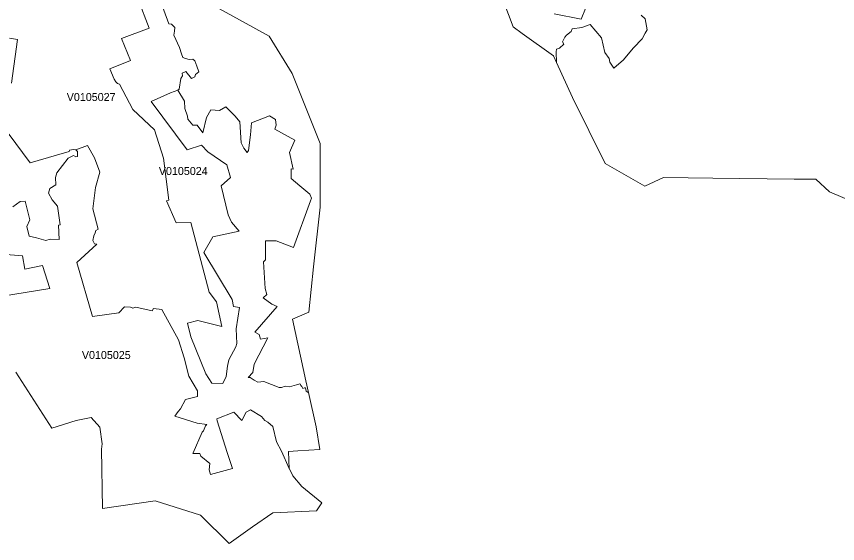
# Model space of a CAD drawing. Extents: x 369010 to 735936, y 6377141 to 6616555.
# Drawn here: x 573220 to 583475, y 6428307 to 6434887 of the extents above; entities that cross this region are included whole.
import ezdxf
from ezdxf.enums import TextEntityAlignment as Align

# ---------------------------------------------------------------- set-up
doc = ezdxf.new("R2010")
doc.units = 0
doc.header["$LTSCALE"] = 40
doc.layers.add('3', color=7, linetype='Continuous', lineweight=13)
doc.layers.add('4', color=7, linetype='Continuous')

msp = doc.modelspace()

# ---------------------------------------------------------------- linework, layer by layer
at = {"layer": '3'}
for points in [[(579191.68, 6435376.71), (579422.72, 6434756.07), (579536.42, 6434674.48), (579925.52, 6434395.61), (579963.26, 6434313.68), (579958.62, 6434443.77), (579966.4, 6434477.7), (580000.49, 6434492.1)], [(574740.45, 6435102.81), (574876.66, 6434740.02), (574533.73, 6434611.42), (574642.96, 6434338.67), (574385.27, 6434231.26), (574441.71, 6434105.15), (574459.92, 6434069.73), (574482.26, 6434051.36), (574508.41, 6434040.93), (574674.41, 6433726.97), (574944.35, 6433472.92), (575058.71, 6433117.75), (575123.75, 6432593.1), (575095.12, 6432586.48), (575216.93, 6432309.26), (575399.48, 6432313.4), (575627.88, 6431445.99), (575718.08, 6431322.86), (575785.6, 6431014.69), (575484.88, 6431091.98), (575357.28, 6431056.4), (575399.48, 6430888.74), (575587.33, 6430424.17), (575661.81, 6430307.66), (575799.01, 6430305.84), (575838.23, 6430393.72), (575857.76, 6430520.66), (575871.83, 6430599.94), (575962.03, 6430762.3), (575971.3, 6430805.66), (575965.51, 6430985.89), (576007.05, 6431253.68), (575929.76, 6431265.59), (575915.36, 6431351.99), (575559.69, 6431940.35), (575674.72, 6432134.33), (576000.76, 6432205.16), (575906.59, 6432320.35), (575863.56, 6432410.72), (575778.49, 6432772.51), (575895, 6432877.27), (575846.18, 6433036.32), (575609.51, 6433197.36), (575532.55, 6433278.95), (575350.49, 6433220.2), (574900.65, 6433824.62), (575144.61, 6433932.69), (575237.12, 6433967.94), (575237.45, 6433968.11), (575253.18, 6433979.86), (575273.53, 6434113.92), (575295.71, 6434146.69), (575289.26, 6434179.46), (575334.94, 6434197.83), (575408.09, 6434113.09), (575448.64, 6434131.46), (575456.42, 6434161.58), (575498.29, 6434195.68), (575474.79, 6434266.35), (575449.13, 6434332.71), (575424.31, 6434355.06), (575377.31, 6434351.09), (575331.46, 6434362.84), (575298.86, 6434374.59), (575281.81, 6434421.76), (575258.31, 6434499.05), (575184.33, 6434654.95), (575194.75, 6434700.8), (575200.05, 6434749.12), (575155.53, 6434791.16), (575121.44, 6434794.97), (575013.36, 6435093.54)], [(575953.09, 6433640.58), (575834.1, 6433758.42), (575756.48, 6433714.06), (575647.9, 6433719.19), (575592.96, 6433626.18), (575547.94, 6433435.02), (575478.59, 6433530.68), (575421.16, 6433528.03), (575360.92, 6433605.32), (575356.12, 6433643.89), (575324.68, 6433738.22), (575320.87, 6433828.59), (575237.12, 6433967.94), (575144.61, 6433932.69), (574900.65, 6433824.62), (575350.49, 6433220.2), (575532.55, 6433278.95), (575609.51, 6433197.36), (575846.18, 6433036.32), (575895, 6432877.27), (575778.49, 6432772.51), (575863.56, 6432410.72), (575906.59, 6432320.35), (576000.76, 6432205.16), (575674.72, 6432134.33), (575559.69, 6431940.35), (575915.36, 6431351.99), (575929.76, 6431265.59), (576007.05, 6431253.68), (575965.51, 6430985.89), (575971.3, 6430805.66), (575962.03, 6430762.3), (575871.83, 6430599.94), (575857.76, 6430520.66), (575838.23, 6430393.72), (575799.01, 6430305.84), (575661.81, 6430307.66), (575587.33, 6430424.17), (575399.48, 6430888.74), (575357.28, 6431056.4), (575484.88, 6431091.98), (575785.6, 6431014.69), (575718.08, 6431322.86), (575627.88, 6431445.99), (575399.48, 6432313.4), (575216.93, 6432309.26), (575095.12, 6432586.48), (575123.75, 6432593.1), (575058.71, 6433117.75), (574944.35, 6433472.92), (574674.41, 6433726.97), (574508.41, 6434040.93), (574482.26, 6434051.36), (574459.92, 6434069.73), (574441.71, 6434105.15), (574385.27, 6434231.26), (574642.96, 6434338.67), (574533.73, 6434611.42), (574876.66, 6434740.02), (574740.45, 6435102.81)], [(575013.36, 6435093.54), (575121.44, 6434794.97), (575155.53, 6434791.16), (575200.05, 6434749.12), (575194.75, 6434700.8), (575184.33, 6434654.95), (575258.31, 6434499.05), (575281.81, 6434421.76), (575298.86, 6434374.59), (575331.46, 6434362.84), (575377.31, 6434351.09), (575424.31, 6434355.06), (575449.13, 6434332.71), (575474.79, 6434266.35), (575498.29, 6434195.68), (575456.42, 6434161.58), (575448.64, 6434131.46), (575408.09, 6434113.09), (575334.94, 6434197.83), (575289.26, 6434179.46), (575295.71, 6434146.69), (575273.53, 6434113.92), (575253.18, 6433979.86), (575237.45, 6433968.11), (575237.12, 6433967.94), (575320.87, 6433828.59), (575324.68, 6433738.22), (575356.12, 6433643.89), (575360.92, 6433605.32), (575421.16, 6433528.03), (575478.59, 6433530.68), (575547.94, 6433435.02), (575592.96, 6433626.18), (575647.9, 6433719.19), (575756.48, 6433714.06), (575834.1, 6433758.42), (575953.09, 6433640.58), (576011.02, 6433571.89), (576025.92, 6433309.07), (576059.51, 6433242.21), (576101.39, 6433189.91), (576119.26, 6433214.74), (576142.76, 6433408.54), (576156.83, 6433559.15), (576382.08, 6433645.38), (576453.91, 6433600.69), (576463.18, 6433528.7), (576448.78, 6433480.2), (576695.38, 6433343), (576628.68, 6433189.74), (576678.17, 6432981.04), (576649.37, 6432982.37), (576649.37, 6432861.88), (576759.76, 6432772.67), (576884.05, 6432666.59), (576904.91, 6432619.42), (576890.67, 6432586.65), (576678.5, 6432003.91), (576462.68, 6432085.01), (576330.11, 6432086.66), (576331.77, 6431847.34), (576305.62, 6431822.52), (576325.81, 6431491.34), (576347.99, 6431416.7), (576299.66, 6431374.66), (576408.23, 6431294.89), (576476.25, 6431267.42)], [(576476.25, 6431267.42), (576196.22, 6430947.17), (576249.84, 6430917.54), (576266.89, 6430859.78), (576359.74, 6430872.85), (576187.94, 6430546.98), (576174.37, 6430442.21), (576112.81, 6430380.65), (576140.28, 6430378), (576190.1, 6430346.55), (576234.45, 6430321.73), (576310.42, 6430330.83), (576502.24, 6430255.19), (576532.19, 6430254.03), (576578.04, 6430269.76), (576629.34, 6430263.14), (576718.22, 6430289.29), (576758.77, 6430302.36), (576768.04, 6430295.91), (576771.84, 6430280.18), (576784.92, 6430265.79), (576796.83, 6430242.12), (576817.69, 6430248.74), (576828.11, 6430250.06), (576838.21, 6430210.18), (576865.02, 6430193.29), (576868, 6430191.47), (576835.89, 6430336.95), (576667.08, 6431107.87), (576870.48, 6431193.27), (576932.05, 6431762.77), (577012.98, 6432507.7), (577014.8, 6433300.47), (576662.11, 6434173.83), (576374.8, 6434641.71), (575553.57, 6435098.34)], [(580325.38, 6434987.45), (580271.76, 6434851.24), (579934.29, 6434918.43)], [(579934.29, 6434918.43), (580271.76, 6434851.24), (580325.38, 6434987.45)], [(581023.14, 6434903.04), (581070.15, 6434856.87), (581097.79, 6434721.32), (581072.79, 6434679.28), (581036.55, 6434607.78), (580926.82, 6434493.75), (580798.89, 6434342.15), (580745.26, 6434293.66), (580682.37, 6434240.03), (580632.72, 6434317.32), (580620.97, 6434360.52), (580568.67, 6434437.81), (580527.62, 6434618.04), (580384.96, 6434785.7), (580283.01, 6434748.96), (580161.03, 6434732.41), (580149.28, 6434697.15), (580091.69, 6434653.96), (580067.19, 6434628.31), (580041.04, 6434568.06), (580056.77, 6434541.91), (580000.49, 6434492.1), (579966.4, 6434477.7), (579958.62, 6434443.77), (579963.26, 6434313.68), (580164.67, 6433874.93), (580572.48, 6433051.22), (581068.66, 6432768.37), (581301.02, 6432874.46), (581917.69, 6432867.67), (582932.56, 6432856.92), (583203.33, 6432853.61), (583372.8, 6432695.38), (583737.24, 6432544.11)], [(580000.49, 6434492.1), (580056.77, 6434541.91), (580041.04, 6434568.06), (580067.19, 6434628.31), (580091.69, 6434653.96), (580149.28, 6434697.15), (580161.03, 6434732.41), (580283.01, 6434748.96), (580384.96, 6434785.7), (580527.62, 6434618.04), (580568.67, 6434437.81), (580620.97, 6434360.52), (580632.72, 6434317.32), (580682.37, 6434240.03), (580745.26, 6434293.66), (580798.89, 6434342.15), (580926.82, 6434493.75), (581036.55, 6434607.78), (581072.79, 6434679.28), (581097.79, 6434721.32), (581070.15, 6434856.87), (581023.14, 6434903.04)], [(573160.55, 6434052.52), (573234.86, 6434597.19), (573134.73, 6434616.72)], [(573134.73, 6434616.72), (573234.86, 6434597.19), (573160.55, 6434052.52)], [(576279.8, 6429892.57), (576324.15, 6429844.25), (576359.57, 6429821.9), (576420.97, 6429769.6), (576469.8, 6429576.13), (576528.72, 6429459.62), (576626.7, 6429244.63), (576628.18, 6429241.48), (576617.43, 6429457.13), (576734.11, 6429463.92), (576734.11, 6429463.92), (576734.11, 6429464.08), (576734.11, 6429464.08), (576734.11, 6429464.25), (576734.11, 6429464.41), (576734.27, 6429464.41), (576734.27, 6429464.58), (576734.27, 6429464.58), (576734.44, 6429464.75), (576734.44, 6429464.75), (576734.6, 6429464.91), (576734.6, 6429464.91), (576734.77, 6429464.91), (576734.94, 6429464.91), (576734.94, 6429464.91), (576735.1, 6429465.08), (576735.1, 6429465.08), (576735.27, 6429464.91), (576735.43, 6429464.91), (576735.43, 6429464.91), (576735.6, 6429464.91), (576735.76, 6429464.91), (576735.76, 6429464.75), (576735.93, 6429464.75), (576735.93, 6429464.58), (576735.93, 6429464.58), (576736.09, 6429464.41), (576736.09, 6429464.41), (576736.09, 6429464.25), (576736.09, 6429464.08), (576736.09, 6429464.08), (577008.18, 6429478.98), (576962.01, 6429765.47), (576868, 6430191.47), (576865.02, 6430193.29), (576838.21, 6430210.18), (576828.11, 6430250.06), (576817.69, 6430248.74), (576796.83, 6430242.12), (576784.92, 6430265.79), (576771.84, 6430280.18), (576768.04, 6430295.91), (576758.77, 6430302.36), (576718.22, 6430289.29), (576629.34, 6430263.14), (576578.04, 6430269.76), (576532.19, 6430254.03), (576502.24, 6430255.19), (576310.42, 6430330.83), (576234.45, 6430321.73), (576190.1, 6430346.55), (576140.28, 6430378), (576112.81, 6430380.65), (576174.37, 6430442.21), (576187.94, 6430546.98), (576359.74, 6430872.85), (576266.89, 6430859.78), (576249.84, 6430917.54), (576196.22, 6430947.17), (576476.25, 6431267.42), (576408.23, 6431294.89), (576299.66, 6431374.66), (576347.99, 6431416.7), (576325.81, 6431491.34), (576305.62, 6431822.52), (576331.77, 6431847.34), (576330.11, 6432086.66), (576462.68, 6432085.01), (576678.5, 6432003.91), (576890.67, 6432586.65), (576904.91, 6432619.42), (576884.05, 6432666.59), (576759.76, 6432772.67), (576649.37, 6432861.88), (576649.37, 6432982.37), (576678.17, 6432981.04), (576628.68, 6433189.74), (576695.38, 6433343), (576448.78, 6433480.2), (576463.18, 6433528.7), (576453.91, 6433600.69), (576382.08, 6433645.38), (576156.83, 6433559.15), (576142.76, 6433408.54), (576119.26, 6433214.74), (576101.39, 6433189.91), (576059.51, 6433242.21), (576025.92, 6433309.07), (576011.02, 6433571.89), (575953.09, 6433640.58)], [(573175.11, 6432508.86), (573265.31, 6432576.88), (573330.52, 6432582.01), (573389.44, 6432347.83), (573350.21, 6432264.08), (573380.33, 6432142.27), (573470.53, 6432123.9), (573588.21, 6432091.13), (573640.51, 6432105.53), (573755.53, 6432104.2), (573745.11, 6432280.96), (573764.63, 6432286.09), (573732.36, 6432517.47), (573666.99, 6432597.24), (573618.66, 6432680.99), (573638.36, 6432739.9), (573711.18, 6432784.76), (573707.37, 6432876.45), (573725.58, 6432932.72), (573866.92, 6433116.1), (573934.28, 6433152.51), (573961.75, 6433135.46), (573982.6, 6433136.78), (573983.93, 6433202.16), (573961.75, 6433221.85), (573932.29, 6433226.16), (573883.8, 6433215.73), (573877.34, 6433200.01), (573720.45, 6433154.16), (573391.26, 6433060.32), (573118.84, 6433428.07)], [(573118.84, 6433428.07), (573391.26, 6433060.32), (573720.45, 6433154.16), (573877.34, 6433200.01), (573883.8, 6433215.73), (573932.29, 6433226.16), (573961.75, 6433221.85), (574109.55, 6433274.32), (574193.29, 6433119.74), (574262.47, 6432941.16), (574207.52, 6432751.16), (574172.27, 6432485.03), (574241.12, 6432230.81), (574209.68, 6432215.09), (574203.05, 6432183.65), (574187.5, 6432149.72), (574173.1, 6432089.47), (574195.28, 6432050.08), (574225.4, 6432042.31), (573973.5, 6431816.72), (574170.78, 6431139.48), (574497.16, 6431185.49), (574570.47, 6431261.46), (574643.63, 6431256.16), (574672.42, 6431247.06), (574711.15, 6431259.31), (574915.05, 6431212.3), (574930.78, 6431241.1), (575038.02, 6431226.7), (575245.4, 6430851.5), (575314.75, 6430626.58), (575372.01, 6430397.2), (575481.24, 6430211.33), (575481.24, 6430143.31), (575330.8, 6430103.26), (575268.74, 6429990.55), (575238.61, 6429956.46), (575196.74, 6429898.86), (575475.28, 6429811.48), (575599.58, 6429791.95), (575581.21, 6429776.22), (575556.38, 6429713.33), (575538.18, 6429696.29), (575426.63, 6429438.1), (575422.16, 6429430.16), (575509.87, 6429432.8), (575522.95, 6429397.39), (575636.15, 6429305.2), (575626.89, 6429227.91), (575642.61, 6429167.5), (575919, 6429242.81), (575851.81, 6429444.55), (575725.69, 6429838.29), (575724.37, 6429861.96), (575936.38, 6429945.7), (576034.36, 6429844.91), (576087.48, 6429945.04), (576142.43, 6429976.48), (576279.8, 6429892.57)], [(574570.47, 6431261.46), (574497.16, 6431185.49), (574170.78, 6431139.48), (573973.5, 6431816.72), (574225.4, 6432042.31), (574195.28, 6432050.08), (574173.1, 6432089.47), (574187.5, 6432149.72), (574203.05, 6432183.65), (574209.68, 6432215.09), (574241.12, 6432230.81), (574172.27, 6432485.03), (574207.52, 6432751.16), (574262.47, 6432941.16), (574193.29, 6433119.74), (574109.55, 6433274.32), (573961.75, 6433221.85), (573983.93, 6433202.16), (573982.6, 6433136.78), (573961.75, 6433135.46), (573934.28, 6433152.51), (573866.92, 6433116.1), (573725.58, 6432932.72), (573707.37, 6432876.45), (573711.18, 6432784.76), (573638.36, 6432739.9), (573618.66, 6432680.99), (573666.99, 6432597.24), (573732.36, 6432517.47), (573764.63, 6432286.09), (573745.11, 6432280.96), (573755.53, 6432104.2), (573640.51, 6432105.53), (573588.21, 6432091.13), (573470.53, 6432123.9), (573380.33, 6432142.27), (573350.21, 6432264.08), (573389.44, 6432347.83), (573330.52, 6432582.01), (573265.31, 6432576.88), (573175.11, 6432508.86)], [(573040.72, 6431917.18), (573295.1, 6431896.5), (573326.71, 6431730.83), (573546, 6431776.51), (573638.85, 6431491.84), (572885.97, 6431370.19)], [(573212.68, 6430447.51), (573661.36, 6429748.25), (573965.72, 6429841.43), (574152.91, 6429881.98), (574260.65, 6429759.67), (574291.6, 6429552.13), (574282.17, 6429486.59), (574294.91, 6428745.3), (574952.79, 6428841.29), (575520.63, 6428661.72), (575874.81, 6428306.71), (576166.59, 6428516.41), (576422.3, 6428690.85), (576965.65, 6428715.34), (577033.01, 6428815.64), (576785.91, 6429018.38), (576670.72, 6429150.78), (576628.35, 6429239.99), (576628.18, 6429241.48), (576626.7, 6429244.63), (576528.72, 6429459.62), (576469.8, 6429576.13), (576420.97, 6429769.6), (576359.57, 6429821.9), (576324.15, 6429844.25), (576279.8, 6429892.57), (576142.43, 6429976.48), (576087.48, 6429945.04), (576034.36, 6429844.91), (575936.38, 6429945.7), (575724.37, 6429861.96), (575725.69, 6429838.29), (575851.81, 6429444.55), (575919, 6429242.81), (575642.61, 6429167.5), (575626.89, 6429227.91), (575636.15, 6429305.2), (575522.95, 6429397.39), (575509.87, 6429432.8), (575422.16, 6429430.16), (575426.63, 6429438.1), (575538.18, 6429696.29), (575556.38, 6429713.33), (575581.21, 6429776.22), (575599.58, 6429791.95), (575475.28, 6429811.48), (575196.74, 6429898.86), (575238.61, 6429956.46), (575268.74, 6429990.55), (575330.8, 6430103.26), (575481.24, 6430143.31), (575481.24, 6430211.33), (575372.01, 6430397.2), (575314.75, 6430626.58), (575245.4, 6430851.5), (575038.02, 6431226.7), (574930.78, 6431241.1), (574915.05, 6431212.3), (574711.15, 6431259.31), (574672.42, 6431247.06), (574643.63, 6431256.16), (574570.47, 6431261.46)]]:
    msp.add_lwpolyline(points, dxfattribs=at)

# ---------------------------------------------------------------- texts
at = {"layer": '4'}
for s, p in [('V0105027', (574153.28, 6433830.77)), ('V0105024', (575303.42, 6432907.58)), ('V0105025', (574342.31, 6430610.53))]:
    msp.add_text(s, height=100, dxfattribs=at).set_placement(p, align=Align.CENTER)

doc.saveas('drawing.dxf')
